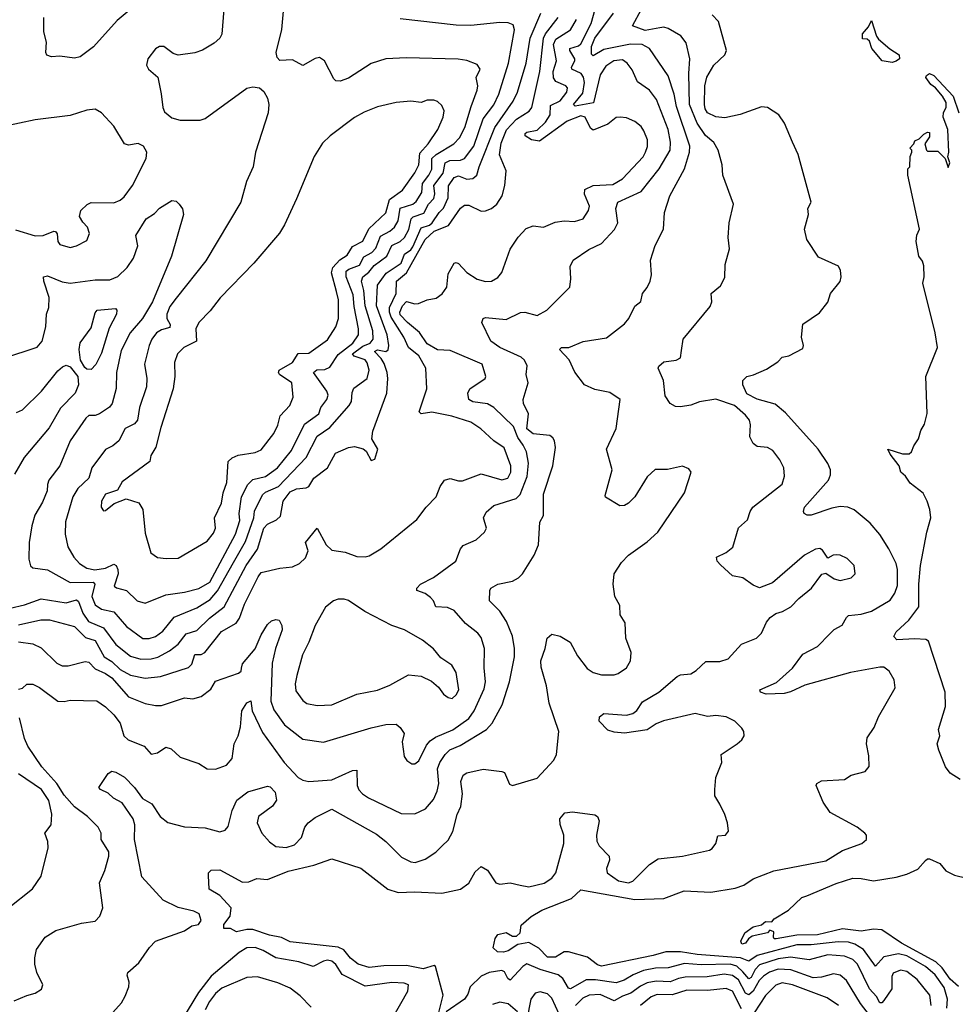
# Model space of a CAD drawing. Extents: x 1550320 to 1685906, y 509093 to 640511.
# Tile 441 of 532: x 1661131 to 1665639, y 598091 to 602834. Entities that reach past the tile are written whole.
import ezdxf

# ---------------------------------------------------------------- set-up
doc = ezdxf.new("R2010")
doc.units = 0

msp = doc.modelspace()

# ---------------------------------------------------------------- linework, layer by layer
at = {"layer": '0CON20XD'}
for points in [[(1661735, 600023.8), (1661835, 600062.9), (1661925, 600075.9), (1661995, 600093.5), (1662046.7, 600125), (1662170.5, 600355), (1662191.3, 600421.3), (1662189.1, 600455), (1662199.6, 600535), (1662230.7, 600595), (1662255, 600619.5), (1662315, 600633.4), (1662372.9, 600675), (1662440.7, 600759.3), (1662503.4, 600885), (1662571.8, 600935), (1662582.5, 600965), (1662611.6, 601005), (1662617, 601025), (1662611.4, 601045), (1662547.5, 601135), (1662562.8, 601147.2), (1662601, 601149), (1662625, 601159.4), (1662665, 601221.6), (1662736.1, 601275), (1662763.6, 601316.4), (1662764, 601345), (1662742.7, 601452.7), (1662738, 601508), (1662703.7, 601595), (1662705, 601622.3), (1662717.3, 601632.7), (1662768.3, 601651.7), (1662789.2, 601690.8), (1662827.5, 601712.5), (1662847.5, 601732.6), (1662869, 601791), (1662915.4, 601814.7), (1662936.6, 601835), (1662955.5, 601865), (1662964.5, 601925.5), (1663025.1, 601944.9), (1663041.9, 601958.1), (1663068.1, 602001.9), (1663072.2, 602045), (1663102.9, 602085), (1663116.2, 602113.8), (1663117.4, 602165), (1663138.4, 602185), (1663222.5, 602235), (1663250.8, 602265), (1663275.5, 602314.5), (1663305.7, 602415), (1663336.2, 602495), (1663338.6, 602515), (1663330, 602555), (1663350, 602595), (1663335, 602617.5), (1663285, 602637.8), (1663243.6, 602643.6), (1662995, 602650), (1662895, 602645.4), (1662825, 602623.5), (1662715, 602551.9), (1662675, 602537.1), (1662655, 602540), (1662645, 602548.8), (1662599.2, 602635), (1662575, 602651.4), (1662555, 602646.9), (1662495, 602612.5), (1662445, 602640), (1662385, 602636.7), (1662371.9, 602651.9), (1662367.3, 602675), (1662394.1, 602785.9), (1662409.6, 602965)], [(1661695, 602908.9), (1661600.8, 602829.2), (1661486.3, 602703.7), (1661423.3, 602655), (1661395, 602648.6), (1661325, 602658.1), (1661285, 602654.4), (1661262.2, 602662.2), (1661257.1, 602675), (1661260, 602725), (1661248, 602775), (1661247.1, 602845)], [(1661085, 599998.5), (1661155, 600014.8), (1661235, 600044.1), (1661355, 600025.3), (1661405, 600039.1), (1661415, 600031.2), (1661435.5, 599975), (1661462.1, 599935), (1661534.3, 599904.3), (1661595, 599823.4), (1661665, 599767.9), (1661715, 599753), (1661765, 599755.7), (1661797.5, 599762.5), (1661853.4, 599793.4), (1661894.8, 599825.2), (1661932.9, 599875), (1661985, 599891.6), (1662045, 599951.1), (1662116.9, 600005), (1662222, 600205), (1662276.9, 600283.1), (1662306.8, 600385), (1662325, 600404.1), (1662368.6, 600425), (1662387.3, 600442.7), (1662400, 600515), (1662435, 600558.9), (1662465, 600574.4), (1662511.4, 600578.6), (1662524.1, 600585.9), (1662549.2, 600625), (1662614.7, 600675), (1662653.6, 600746.4), (1662715, 600773.3), (1662745, 600778.6), (1662785.9, 600765.9), (1662800, 600755), (1662825, 600710), (1662843, 600717), (1662856.2, 600765), (1662828, 600815), (1662832.3, 600852.3), (1662900.4, 601035), (1662904.8, 601105.2), (1662902.3, 601135), (1662887.7, 601177.7), (1662872.5, 601202.5), (1662840.3, 601235), (1662855, 601244.2), (1662895, 601235.4), (1662906.1, 601243.9), (1662910, 601265), (1662902.4, 601315), (1662850.7, 601455), (1662854.8, 601555), (1662897.7, 601612.3), (1662969.4, 601660.6), (1662985.5, 601704.5), (1663015, 601725.7), (1663025, 601740.4), (1663065, 601831.9), (1663105, 601844.1), (1663119.1, 601855), (1663151.7, 601905), (1663173.5, 601926.5), (1663196.4, 601975), (1663197.2, 602032.8), (1663225, 602074.1), (1663245, 602082), (1663285, 602065.8), (1663315, 602068), (1663334, 602085), (1663344.9, 602125.1), (1663420.3, 602315), (1663508.9, 602441.1), (1663530.2, 602485), (1663571.2, 602625), (1663591.3, 602745), (1663642.2, 602865)], [(1661125, 599608.8), (1661145, 599613.3), (1661165, 599633.3), (1661195, 599632.5), (1661226.7, 599616.7), (1661315, 599550.8), (1661345, 599548.8), (1661375, 599556), (1661502.6, 599552.6), (1661545, 599524.5), (1661585.4, 599485), (1661614.5, 599445), (1661632.3, 599385), (1661653.1, 599365), (1661730.8, 599335), (1661765, 599296), (1661795, 599302.5), (1661835, 599329.4), (1661860.8, 599320.8), (1661905, 599281.5), (1661995, 599250.8), (1662035, 599225.8), (1662075, 599222.9), (1662127, 599243), (1662154.5, 599275.5), (1662163.8, 599346.2), (1662183.3, 599385), (1662195, 599427.5), (1662201.4, 599505), (1662225, 599543.8), (1662245, 599552.5), (1662251.8, 599505), (1662301, 599401), (1662406, 599256), (1662473, 599183), (1662495, 599170.9), (1662525, 599164.6), (1662635, 599171.5), (1662735, 599216.8), (1662755, 599219.2), (1662756.7, 599145), (1662765, 599124), (1662782.5, 599105), (1662812, 599085), (1662969.2, 599010.8), (1663035, 599008.1), (1663087.1, 599032.9), (1663125, 599077.8), (1663143.1, 599116.9), (1663150.7, 599155), (1663144.1, 599225.9), (1663154.8, 599255.2), (1663181.3, 599295), (1663204, 599316), (1663253, 599337), (1663380.9, 599415), (1663407.1, 599445), (1663455.8, 599534.2), (1663491.8, 599645), (1663514.6, 599765), (1663514.6, 599805), (1663505.3, 599865), (1663477.5, 599935), (1663445, 599984.5), (1663395.6, 600035), (1663395.8, 600085), (1663401.2, 600095), (1663435, 600114.2), (1663505, 600129.5), (1663535, 600145.7), (1663554.4, 600165), (1663610, 600255), (1663630.8, 600305), (1663637.1, 600412.9), (1663655.8, 600445), (1663655, 600547.5), (1663699.2, 600685), (1663713.4, 600773.4), (1663708.6, 600805), (1663700.2, 600820.2), (1663685, 600830.4), (1663605, 600838.7), (1663575, 600863.3), (1663583, 600935), (1663559.1, 600985), (1663556.7, 601005), (1663580.9, 601085), (1663571.5, 601125), (1663577.1, 601167.1), (1663563.6, 601193.6), (1663548.2, 601208.2), (1663444.4, 601255), (1663400.8, 601285), (1663357.8, 601375), (1663364.4, 601395), (1663375, 601399.2), (1663475, 601389.6), (1663545, 601423.3), (1663565, 601425.5), (1663625, 601408.9), (1663670.8, 601435), (1663782, 601545), (1663787.5, 601585), (1663784.2, 601645), (1663798, 601675), (1663873.1, 601726.9), (1663934.3, 601755), (1663996.7, 601823.3), (1664012.5, 601855), (1664003.8, 601925), (1664013.8, 601955), (1664125, 602006.2), (1664212.9, 602115), (1664265.7, 602205), (1664266.8, 602243.2), (1664255.2, 602305.2), (1664199, 602449), (1664165, 602494.5), (1664107.3, 602535), (1664082.3, 602592.3), (1664058.2, 602625), (1664035, 602639.7), (1663993.6, 602635), (1663955, 602610), (1663927.9, 602567.9), (1663896, 602434), (1663807.8, 602417.8), (1663799.6, 602425), (1663845, 602479.1), (1663852, 602532), (1663847.2, 602557.2), (1663836.5, 602575), (1663791.1, 602595), (1663789.2, 602605), (1663806.6, 602635), (1663805.9, 602645), (1663781.1, 602685), (1663781.1, 602695), (1663822.9, 602707.1), (1663835, 602718), (1663884.6, 602815.4), (1663903.9, 602885)], [(1662114.5, 602885), (1662105.4, 602764.6), (1662095.3, 602744.7), (1662068.9, 602721.1), (1662012.7, 602687.3), (1661975, 602674.6), (1661895, 602662.9), (1661871.4, 602671.4), (1661825, 602704.2), (1661805, 602704.2), (1661785, 602692.9), (1661748.9, 602645), (1661741.9, 602615), (1661752.5, 602595), (1661796.2, 602556.2), (1661813.3, 602476.7), (1661820.7, 602410.7), (1661829.3, 602389.3), (1661865, 602361.5), (1661905, 602350), (1662000.3, 602349.7), (1662025, 602358.6), (1662225, 602503.8), (1662255, 602510), (1662285.9, 602505.9), (1662307.7, 602487.7), (1662325.9, 602455.9), (1662332, 602425), (1662328.6, 602385), (1662266.9, 602195), (1662256.9, 602125), (1662224.4, 602055), (1662197.1, 601955), (1662028.3, 601671.7), (1661885, 601492.5), (1661855, 601452.5), (1661840.8, 601415), (1661840.5, 601395), (1661855.7, 601365), (1661855, 601350.6), (1661815, 601339.1), (1661791.1, 601325), (1661767.2, 601295), (1661754.7, 601265), (1661731.8, 601175), (1661743.1, 601105), (1661742.5, 601065), (1661708.4, 600965), (1661698.2, 600905), (1661683.7, 600886.3), (1661640, 600865), (1661608.1, 600805), (1661579.5, 600780.5), (1661545, 600763.3), (1661479.1, 600675), (1661463.6, 600625), (1661411.5, 600575), (1661386.9, 600535), (1661352.3, 600415), (1661349.6, 600355), (1661363.1, 600295), (1661391.5, 600245), (1661419.6, 600215), (1661455, 600192.3), (1661493.6, 600183.6), (1661545, 600191.5), (1661585, 600210.4), (1661595.2, 600205.2), (1661604.7, 600185), (1661605.7, 600165), (1661586.2, 600105), (1661596.9, 600096.9), (1661645, 600083.9), (1661697.1, 600035), (1661735, 600023.8)], [(1661565.6, 598035), (1661621.1, 598098.9), (1661639.9, 598130.1), (1661657.5, 598175), (1661658, 598198), (1661648.8, 598231.2), (1661652.5, 598245), (1661705, 598290), (1661756, 598364), (1661785, 598394.4), (1661925, 598444.2), (1661960.5, 598469.5), (1661992.2, 598475), (1662006, 598495), (1661996, 598526), (1661969.9, 598539.9), (1661895, 598557.2), (1661823.1, 598593.1), (1661720, 598705), (1661683.6, 598885), (1661685.9, 598955.9), (1661677.4, 598985), (1661625, 599061.5), (1661583.5, 599083.5), (1661558.1, 599108.1), (1661520, 599125), (1661512.5, 599135), (1661557, 599203), (1661575, 599213.3), (1661595, 599208.8), (1661635.8, 599185), (1661685, 599135.5), (1661722.9, 599082.9), (1661767.1, 599057.1), (1661808.5, 598995), (1661845, 598966.7), (1661925, 598945.8), (1662025, 598941.2), (1662095, 598921.2), (1662120.9, 598929.1), (1662135, 598947.5), (1662154.7, 599025.3), (1662178.1, 599075), (1662231.2, 599115), (1662325, 599142.5), (1662337.9, 599137.9), (1662362.6, 599112.6), (1662368.2, 599075), (1662350, 599045), (1662281.8, 598995), (1662274.7, 598965), (1662297.8, 598915), (1662335, 598874), (1662365, 598851.1), (1662415, 598846.2), (1662455, 598859.5), (1662489.5, 598895), (1662505.4, 598944.6), (1662520.6, 598965), (1662555, 598990.9), (1662635, 599030.5), (1662850.8, 598910.9), (1662895.7, 598875.7), (1662970.5, 598800.5), (1663015, 598776.7), (1663036.3, 598773.7), (1663085, 598790), (1663136.1, 598823.9), (1663167.5, 598855), (1663195, 598882), (1663217.4, 598922.6), (1663239.1, 599005), (1663256, 599044), (1663265.4, 599105), (1663256.4, 599165), (1663267.5, 599195), (1663285, 599205.5), (1663364.4, 599224.4), (1663455, 599212.9), (1663467.8, 599207.8), (1663490.8, 599150.8), (1663505, 599144.3), (1663625, 599180), (1663705, 599266.2), (1663717.5, 599295), (1663729.1, 599405), (1663682.1, 599542.1), (1663669.2, 599625), (1663643.3, 599715), (1663642.9, 599745), (1663663.3, 599805), (1663672.6, 599855), (1663695, 599874.5), (1663735, 599864.4), (1663783.8, 599835), (1663819.1, 599769.1), (1663865, 599709.2), (1663895, 599690), (1663935, 599678.6), (1663995, 599677.5), (1664015, 599684.2), (1664055, 599712), (1664074.3, 599745), (1664077.1, 599785), (1664052.5, 599855), (1664049.3, 599929.3), (1664025, 599967.5), (1664022.6, 600012.6), (1663998, 600055), (1663990, 600115), (1663995.6, 600165), (1664031.5, 600218.5), (1664065, 600254.4), (1664155, 600319.4), (1664205.3, 600364.7), (1664334.5, 600555.5), (1664366, 600655), (1664355, 600670), (1664325, 600683.3), (1664252.5, 600667.5), (1664193.7, 600666.3), (1664155, 600631.4), (1664095.5, 600535), (1664065, 600504.4), (1664045, 600493.5), (1664022.5, 600492.5), (1663954.2, 600534.2), (1663952.1, 600542.1), (1663985.6, 600665), (1663958.8, 600765), (1664005.7, 600865), (1664024, 601005), (1663975, 601037.5), (1663902.2, 601052.3), (1663851.9, 601075), (1663806.2, 601136.2), (1663779.1, 601195), (1663731.4, 601245), (1663742.5, 601255), (1663777.5, 601255), (1663846.4, 601283.6), (1663958.7, 601301.3), (1664045, 601368), (1664065.8, 601395), (1664095, 601453.3), (1664124.2, 601475.8), (1664132, 601515), (1664155, 601543.3), (1664168.8, 601575), (1664176, 601605), (1664170, 601675), (1664193.4, 601746.6), (1664232.9, 601825), (1664238.5, 601905), (1664263.9, 601985), (1664335.2, 602114.8), (1664358.9, 602195), (1664359.3, 602225), (1664296, 602416), (1664285, 602475.7), (1664255, 602563.1), (1664165.2, 602695.2), (1664130.8, 602715), (1664075, 602716.2), (1663945, 602690.5), (1663895, 602660), (1663886.9, 602666.9), (1663887, 602705), (1663902.1, 602745), (1663992.8, 602865)], [(1665598.3, 598071.7), (1665601.6, 598115), (1665585, 598171.9), (1665542.6, 598232.6), (1665495, 598273.7), (1665405, 598323.9), (1665365, 598334.4), (1665295, 598319.2), (1665255, 598275.5), (1665196.7, 598355), (1665155, 598380.3), (1665125, 598389.8), (1665075, 598392.6), (1664945, 598378), (1664875, 598377.2), (1664685, 598325.8), (1664645, 598299.2), (1664605, 598315.3), (1664395, 598330.4), (1664315, 598343.2), (1664245, 598343), (1664183.5, 598326.5), (1663935, 598274), (1663915, 598280.6), (1663867.3, 598317.3), (1663775, 598344.4), (1663755, 598343.1), (1663712.1, 598317.9), (1663675, 598318.8), (1663632, 598362), (1663585, 598389.1), (1663531.4, 598378.6), (1663485, 598348.9), (1663462.5, 598342.5), (1663433.4, 598343.4), (1663413, 598363), (1663422, 598408), (1663435, 598426.7), (1663475, 598436.7), (1663505, 598419.4), (1663525, 598418.9), (1663543.1, 598435), (1663547.7, 598472.3), (1663595, 598513.3), (1663646.7, 598545), (1663789.8, 598600.2), (1663835, 598642.5), (1664094.6, 598595.4), (1664235, 598600.8), (1664332.9, 598637.1), (1664460.6, 598630.6), (1664579, 598651), (1664620.6, 598665), (1664665, 598695.3), (1664765, 598733.3), (1665015, 598782.3), (1665095, 598832.1), (1665188.8, 598865), (1665211.2, 598885), (1665211.2, 598905), (1665203.8, 598915), (1665166.2, 598945), (1665036, 599015), (1665002, 599065), (1664968.8, 599145), (1664972.5, 599155), (1664995, 599168), (1665105, 599174), (1665137.5, 599195), (1665205, 599213.1), (1665224.1, 599235.9), (1665222.3, 599287.7), (1665211.4, 599345), (1665214.2, 599375), (1665248.6, 599425), (1665268.6, 599475), (1665348.8, 599615), (1665343.9, 599653.9), (1665320, 599695), (1665295, 599714.2), (1665275, 599715.5), (1665135, 599688.7), (1664915, 599629), (1664845, 599595.8), (1664815, 599588.2), (1664727.5, 599585), (1664700, 599595), (1664697.5, 599605), (1664778.1, 599641.9), (1664855, 599710.6), (1664905, 599777.1), (1664975.3, 599814.7), (1665034.7, 599875.3), (1665055, 599895.6), (1665093.5, 599916.5), (1665114.3, 599955), (1665125, 599963.1), (1665185, 599970.4), (1665235, 599985.5), (1665325, 600038.1), (1665348.1, 600071.9), (1665361.1, 600108.9), (1665361.1, 600185), (1665353.8, 600215), (1665319.6, 600285), (1665275, 600353.3), (1665229.3, 600409.3), (1665152.6, 600472.6), (1665121.2, 600485), (1665085, 600488.1), (1665045, 600481.2), (1664945, 600447.1), (1664925, 600447.5), (1664910.8, 600455), (1664907.1, 600465), (1664913.3, 600485), (1665027.5, 600615), (1665038, 600642), (1665037.1, 600665), (1665025, 600695.6), (1664978.7, 600765), (1664820.3, 600940.3), (1664771.7, 600981.7), (1664685, 601006.5), (1664635, 601031.1), (1664616.1, 601075), (1664616.2, 601095), (1664634.6, 601115.4), (1664667.5, 601122.5), (1664729.4, 601150.6), (1664783.6, 601186.4), (1664805, 601208.8), (1664837.5, 601215), (1664905, 601250), (1664907.5, 601265), (1664898.8, 601305), (1664905, 601367.5), (1664985, 601422.5), (1665025, 601473.3), (1665038, 601515), (1665085, 601572.5), (1665090, 601595), (1665086.7, 601625), (1665075.9, 601645.9), (1664979.7, 601689.7), (1664923.5, 601775), (1664913.1, 601825), (1664931.4, 601895), (1664928.8, 601925), (1664944, 601955), (1664882.5, 602185), (1664854.6, 602244.6), (1664815.6, 602335), (1664788.6, 602375), (1664735, 602410.8), (1664705, 602414), (1664603.4, 602376.6), (1664529.3, 602360.7), (1664485, 602365.8), (1664444.8, 602385), (1664433.2, 602405), (1664430.9, 602425), (1664432.9, 602515), (1664442.7, 602557.3), (1664476.4, 602615), (1664528.1, 602665), (1664536.5, 602685), (1664498.5, 602825), (1664467.6, 602857.6)], [(1664504.4, 599054.4), (1664481.2, 599095), (1664480, 599125), (1664485.8, 599184.2), (1664514, 599255), (1664510.8, 599295), (1664588.8, 599345), (1664611.2, 599365), (1664621.2, 599385), (1664620, 599405), (1664610.7, 599420.7), (1664576.7, 599455), (1664535.5, 599475.5), (1664485, 599481.8), (1664445, 599477.3), (1664385, 599491.5), (1664232.8, 599457.2), (1664197.4, 599442.6), (1664155, 599412.5), (1664045, 599397.8), (1663995, 599402.2), (1663965, 599411.9), (1663924, 599455), (1663924.5, 599475.5), (1663945, 599491.4), (1664055, 599483.8), (1664085, 599491.8), (1664104.4, 599505.6), (1664132.8, 599547.2), (1664210, 599595), (1664299.3, 599670.7), (1664315, 599678.6), (1664365, 599683.3), (1664391.4, 599698.6), (1664437.9, 599742.1), (1664505, 599742.9), (1664545, 599755.8), (1664608.8, 599825), (1664681.2, 599855), (1664705, 599878.8), (1664728.8, 599931.2), (1664746.4, 599953.6), (1664775, 599974.2), (1664806.6, 599983.4), (1664846.2, 600005), (1664885, 600046.2), (1664946.2, 600095), (1664996.4, 600163.6), (1665015, 600167.5), (1665055, 600141.2), (1665085, 600132.5), (1665137.5, 600145), (1665157.5, 600165), (1665152, 600205), (1665117.6, 600237.6), (1665085, 600253.8), (1665065, 600256.7), (1665050, 600255), (1665025, 600240), (1664999.3, 600279.3), (1664986, 600286), (1664965, 600284), (1664913.3, 600255), (1664758.9, 600121.1), (1664695, 600097.5), (1664665, 600109.2), (1664615.5, 600145.5), (1664565, 600154.4), (1664508.4, 600208.4), (1664491.1, 600225), (1664488, 600245), (1664535, 600267.1), (1664566.8, 600293.2), (1664594.6, 600385.4), (1664638, 600425), (1664650.8, 600465), (1664664.2, 600485), (1664805, 600596.2), (1664815.6, 600634.4), (1664812.5, 600675), (1664793.2, 600713.2), (1664759.3, 600759.3), (1664735, 600772.9), (1664685, 600778.5), (1664665, 600792.5), (1664649.2, 600825), (1664652.1, 600882.1), (1664647.1, 600905), (1664629.1, 600929.1), (1664575, 600975.4), (1664485, 601005.3), (1664406.3, 600993.7), (1664365, 600976.6), (1664315, 600969.3), (1664291.1, 600971.1), (1664266, 600985), (1664242, 601022), (1664233.1, 601095), (1664207.9, 601155), (1664210.8, 601165), (1664235, 601186), (1664295, 601194), (1664314.4, 601205), (1664320.6, 601240.6), (1664328, 601295), (1664457.3, 601452.7), (1664465.5, 601474.5), (1664462.5, 601515), (1664507.9, 601552.1), (1664528.8, 601591.2), (1664530.8, 601655), (1664550.5, 601729.5), (1664545.5, 601785), (1664549.2, 601855), (1664571.2, 601945), (1664519.2, 602085), (1664515.6, 602135), (1664497.1, 602205), (1664475, 602241.9), (1664435, 602275.4), (1664395.8, 602335.8), (1664359, 602425), (1664355.7, 602575), (1664360.7, 602645), (1664342.8, 602722.8), (1664316.1, 602756.1), (1664255, 602791.2), (1664235, 602797.6), (1664215.3, 602795.3), (1664145, 602782), (1664084.2, 602804.2), (1664126.6, 602885)], [(1661055, 601203.9), (1661215, 601256), (1661239.4, 601285), (1661257.5, 601355), (1661260, 601415), (1661271.8, 601448.2), (1661273.2, 601495), (1661247.3, 601575), (1661246.2, 601595), (1661265, 601600), (1661335, 601570.9), (1661375, 601564.7), (1661495, 601580), (1661565, 601581.4), (1661603.7, 601596.3), (1661649.5, 601640.5), (1661680, 601685), (1661700, 601745), (1661690.8, 601795), (1661740.8, 601875), (1661780, 601900), (1661805, 601926.2), (1661865, 601962.5), (1661885, 601960), (1661900, 601945), (1661915, 601922.5), (1661920.8, 601895), (1661863.3, 601695), (1661770.8, 601475), (1661722.1, 601395), (1661664.2, 601325), (1661619.7, 601240.3), (1661598, 601135), (1661596.5, 601056.5), (1661577.3, 600985), (1661563.3, 600966.7), (1661515, 600934.5), (1661495, 600926.5), (1661465, 600926.4), (1661450, 600915), (1661374.6, 600805), (1661324.5, 600685), (1661272.1, 600615), (1661264.4, 600595), (1661263.3, 600565), (1661240.6, 600509.4), (1661203.4, 600446.6), (1661189.6, 600395), (1661176.4, 600315), (1661174.6, 600234.6), (1661182.7, 600202.7), (1661195, 600193.1), (1661265, 600183.1), (1661375, 600122.7), (1661485, 600124.6), (1661492.9, 600115), (1661479.1, 600055), (1661495, 600014.7), (1661525, 599994.3), (1661585, 599981.6), (1661645, 599911.5), (1661725, 599853.3), (1661755, 599852.4), (1661785, 599862), (1661821.3, 599888.7), (1661875, 599956.1), (1661985, 600000.2), (1662048.3, 600041.7), (1662085, 600082.9), (1662161.5, 600218.5), (1662219.4, 600320.6), (1662259.7, 600435), (1662263.3, 600466.7), (1662301.2, 600545), (1662315, 600557.7), (1662378.1, 600585), (1662512.2, 600725), (1662565, 600827.7), (1662625, 600868.7), (1662718.8, 600975), (1662730.4, 600995), (1662732.4, 601037.6), (1662740.8, 601059.2), (1662805.8, 601105), (1662815.7, 601145.7), (1662805, 601181.5), (1662795, 601195.2), (1662742.5, 601212.5), (1662734.2, 601225), (1662785, 601261.1), (1662820.5, 601275), (1662834.5, 601295), (1662832.3, 601335), (1662795.7, 601455), (1662789.9, 601529.9), (1662777.8, 601575), (1662784.7, 601595), (1662812.8, 601617.2), (1662839.5, 601650.5), (1662899.5, 601695), (1662924.3, 601745.7), (1662963.9, 601766.1), (1662985, 601784.8), (1663006.6, 601823.4), (1663017.5, 601875), (1663026.5, 601883.5), (1663078.4, 601901.6), (1663100.7, 601945), (1663127.4, 601972.6), (1663131.9, 601995), (1663126.5, 602035), (1663171.1, 602095), (1663181.9, 602145), (1663202.9, 602155), (1663255, 602157.4), (1663274.8, 602165.2), (1663319.2, 602225), (1663365, 602356.9), (1663415, 602423.1), (1663440.6, 602475), (1663486.7, 602625), (1663515.3, 602785.3), (1663508.3, 602808.3), (1663485, 602818.9), (1663445, 602820.4), (1663304.5, 602805.5), (1663235, 602808.1), (1662965, 602837.7)], [(1661125, 599919.6), (1661232.7, 599942.7), (1661275, 599943.3), (1661395, 599911.3), (1661448.5, 599858.5), (1661495, 599844.2), (1661538.1, 599765), (1661575, 599742.2), (1661615, 599704.3), (1661665, 599675.7), (1661735, 599662.4), (1661809.3, 599670.7), (1661945, 599712.7), (1661960.1, 599729.9), (1661974.8, 599775.2), (1662005, 599776.7), (1662023.9, 599786.1), (1662103.8, 599886.2), (1662173.6, 599926.4), (1662189.8, 599950.2), (1662215, 600017.8), (1662280.1, 600149.9), (1662295, 600170.3), (1662385, 600192.3), (1662445, 600198.8), (1662480, 600215), (1662508.7, 600241.3), (1662520.6, 600275), (1662507.5, 600315), (1662565, 600383.8), (1662608.4, 600305), (1662635, 600278.9), (1662699.7, 600269.7), (1662755, 600248.8), (1662795, 600246.2), (1662815, 600251.2), (1662871.2, 600285), (1663044.5, 600425.5), (1663090, 600485), (1663138.6, 600535), (1663156.5, 600585), (1663178, 600615), (1663205, 600624.4), (1663245, 600611.9), (1663265, 600613.1), (1663355, 600646.2), (1663455, 600617.9), (1663483.9, 600626.1), (1663498.4, 600655), (1663498.2, 600685), (1663465, 600771.8), (1663415.7, 600805.7), (1663352.8, 600862.7), (1663304.4, 600894.4), (1663213.7, 600923.7), (1663117.4, 600942.6), (1663065.7, 600935.7), (1663055.8, 600945), (1663092.2, 601055), (1663088.4, 601155), (1663053.6, 601215), (1663003.9, 601255), (1662981.6, 601305), (1662920.5, 601400.5), (1662912.2, 601425), (1662912.7, 601447.3), (1662945.2, 601515), (1662946.5, 601575), (1662995.6, 601614.4), (1663085, 601775.5), (1663128.8, 601815), (1663197.6, 601842.4), (1663255, 601925.4), (1663275, 601940), (1663295, 601940.7), (1663355, 601911.9), (1663375, 601912.5), (1663405, 601923.8), (1663429.4, 601945), (1663456.5, 601985), (1663469.2, 602035), (1663474.4, 602105), (1663442.7, 602182.7), (1663450.4, 602239.6), (1663476.7, 602303.3), (1663525.5, 602354.5), (1663586.1, 602393.9), (1663598.5, 602411.5), (1663637.3, 602585), (1663655.1, 602744.9), (1663664.5, 602765.5), (1663726.3, 602845)], [(1663020.7, 599249.3), (1663035, 599250), (1663055, 599264.3), (1663091, 599339), (1663109.6, 599360.4), (1663135, 599377.7), (1663217.5, 599412.5), (1663295, 599468), (1663320.8, 599505), (1663369.3, 599610.7), (1663375.3, 599645), (1663368.5, 599711.5), (1663370.7, 599805), (1663355, 599857.5), (1663338.1, 599878.1), (1663279.4, 599925), (1663225, 599987.3), (1663193, 600003), (1663136, 600005), (1663124.4, 600035), (1663110.2, 600050.2), (1663085, 600070), (1663044.4, 600085), (1663044.4, 600095), (1663061.9, 600115), (1663125, 600147.1), (1663232, 600225), (1663254.3, 600285), (1663268.7, 600301.3), (1663330.9, 600329.1), (1663371.2, 600365), (1663380.8, 600385), (1663366.7, 600435), (1663378.3, 600461.7), (1663415, 600493.3), (1663522.6, 600527.4), (1663543, 600547), (1663576.6, 600633.4), (1663582.4, 600697.6), (1663572.5, 600752.5), (1663557.4, 600785), (1663530.6, 600820.6), (1663510.9, 600875), (1663415, 600965.5), (1663385, 600983.4), (1663315, 600992.4), (1663295.6, 601005), (1663291.2, 601035), (1663300.8, 601055), (1663374.5, 601105), (1663377.3, 601115), (1663359.4, 601175), (1663205, 601240.5), (1663145, 601243.6), (1663095, 601272.9), (1663057.8, 601327.8), (1662999.7, 601375), (1662965, 601412.7), (1662962, 601425), (1662975, 601455.5), (1662995, 601476.1), (1663035, 601465.6), (1663052.8, 601467.2), (1663095, 601484.6), (1663137.6, 601492.4), (1663167.1, 601512.9), (1663188.9, 601545), (1663195, 601610), (1663225, 601660.5), (1663235, 601664.5), (1663245, 601660), (1663286.3, 601616.3), (1663334.7, 601584.7), (1663375, 601572.5), (1663405, 601574.4), (1663435, 601592.2), (1663454.2, 601615.8), (1663495, 601728), (1663533.1, 601786.9), (1663572, 601828), (1663605, 601840.6), (1663655.5, 601834.5), (1663711.9, 601858.1), (1663755, 601864.6), (1663805, 601861.5), (1663845.7, 601874.3), (1663872.3, 601915), (1663876.8, 601935), (1663852.8, 601992.8), (1663853.8, 602016.2), (1663895, 602034.7), (1663989.8, 602040.2), (1664035, 602067.7), (1664135, 602173.8), (1664146.8, 602195), (1664156.3, 602223.6), (1664156.7, 602255), (1664138.8, 602298.8), (1664125, 602319.4), (1664095, 602343.3), (1664055, 602360.5), (1664025, 602363.5), (1664005, 602361.9), (1663965, 602331.1), (1663895, 602301.2), (1663881.4, 602311.4), (1663855.3, 602365), (1663835, 602370.6), (1663768.3, 602345), (1663635, 602248.6), (1663597.1, 602255), (1663567.2, 602275), (1663566.9, 602285), (1663575, 602292.5), (1663625, 602301), (1663665, 602339.7), (1663686.5, 602375), (1663689.4, 602420.6), (1663735, 602443.1), (1663767.8, 602485), (1663770, 602505), (1663763.3, 602515), (1663715, 602535.3), (1663702.9, 602552.9), (1663702.3, 602585), (1663716.9, 602635), (1663702.8, 602715), (1663715, 602740.6), (1663785, 602784.2), (1663814, 602835)], [(1665335, 602627.3), (1665286.7, 602635), (1665236.7, 602695), (1665225, 602730), (1665215, 602740), (1665191.7, 602741.7), (1665192.5, 602765), (1665220.7, 602799.3), (1665235, 602830), (1665258.8, 602755), (1665269.5, 602739.5), (1665323.6, 602693.6), (1665368.6, 602665), (1665370, 602645), (1665355, 602634.6), (1665335, 602627.3)], [(1665440, 602235), (1665445, 602250), (1665465, 602260), (1665487, 602283), (1665505, 602292.5), (1665515, 602290), (1665515, 602270), (1665492.5, 602235), (1665500, 602205), (1665505, 602200), (1665555, 602200), (1665590, 602165), (1665605, 602122.5), (1665612.5, 602145), (1665602.5, 602172.5), (1665608, 602195), (1665604, 602305), (1665580, 602365), (1665583, 602387), (1665595, 602410), (1665595.8, 602435), (1665577.5, 602465), (1665544, 602505), (1665521.1, 602521.1), (1665496.7, 602555), (1665500, 602565), (1665515, 602573.8), (1665535, 602564.2), (1665629.3, 602465), (1665656.7, 602385)], [(1661837.7, 600237.7), (1661895, 600240.8), (1662035, 600322), (1662065, 600360), (1662074.3, 600385), (1662069.3, 600435), (1662103.1, 600505), (1662111.5, 600555), (1662129.1, 600605), (1662135.8, 600705), (1662155, 600722.9), (1662184.6, 600735.4), (1662265, 600748.6), (1662295, 600762.5), (1662355, 600840), (1662375, 600880), (1662386.5, 600925), (1662432.7, 600975), (1662449.4, 601015), (1662443.1, 601085), (1662382.2, 601125), (1662377.5, 601135), (1662381.2, 601145), (1662445, 601182.3), (1662473.6, 601226.4), (1662525, 601228.2), (1662615, 601292.2), (1662655, 601354.2), (1662667.8, 601395), (1662667.8, 601485), (1662658.1, 601525), (1662633.5, 601615), (1662639.3, 601640.7), (1662673.4, 601676.6), (1662709.7, 601700.3), (1662735, 601740.8), (1662785, 601766.8), (1662813.2, 601826.8), (1662895, 601902.7), (1662912.7, 601967.3), (1662975, 602012.1), (1663035, 602095.5), (1663054.7, 602135), (1663059.7, 602190.3), (1663099.4, 602235), (1663146.2, 602305), (1663171.5, 602365), (1663175.6, 602395), (1663165, 602420), (1663145, 602439.2), (1663126.1, 602446.1), (1663095, 602446.4), (1663065, 602434.4), (1663015, 602441.4), (1662945, 602434.3), (1662855, 602414.2), (1662791.1, 602388.9), (1662745, 602361.9), (1662627.5, 602275), (1662590.4, 602239.6), (1662550, 602175), (1662465, 601971.2), (1662407.1, 601845), (1662382.5, 601805), (1662259.4, 601660.6), (1662096.6, 601493.4), (1662048.5, 601431.5), (1661994.4, 601375), (1661980.5, 601345), (1661983.5, 601285), (1661921.4, 601255), (1661892.2, 601225), (1661877, 601183), (1661878, 601115), (1661870, 601055), (1661811.2, 600868.8), (1661786.5, 600775), (1661763.1, 600735), (1661758, 600705), (1661625, 600608), (1661603.1, 600566.9), (1661545, 600548), (1661526, 600515), (1661524.2, 600485), (1661535, 600467.5), (1661545, 600468.8), (1661585.9, 600504.1), (1661644.1, 600525.9), (1661705, 600506), (1661724.2, 600475), (1661735, 600360), (1661763.8, 600265), (1661795, 600244), (1661837.7, 600237.7)], [(1661375, 601735.8), (1661405, 601744.3), (1661455, 601770.8), (1661466.8, 601803.2), (1661458.6, 601835), (1661435, 601858), (1661418.6, 601885), (1661425.5, 601914.5), (1661456, 601944), (1661475, 601953.6), (1661585, 601951.5), (1661615.7, 601965), (1661635, 601981.1), (1661675.4, 602035), (1661740.5, 602165), (1661743.5, 602195), (1661726.9, 602225), (1661702.6, 602237.4), (1661655, 602230), (1661636.2, 602236.2), (1661585, 602321.5), (1661525, 602385.4), (1661495, 602402.5), (1661455, 602398.5), (1661375, 602372.2), (1661205, 602351.1), (1661055, 602318.5)], [(1665663.1, 599173.1), (1665614.8, 599204.8), (1665591.8, 599235), (1665559.1, 599315), (1665551.1, 599345), (1665564.5, 599385), (1665558.2, 599415), (1665591.3, 599525), (1665590.5, 599595), (1665510.3, 599840.3), (1665497.9, 599847.9), (1665445, 599851.5), (1665357.4, 599847.4), (1665343.3, 599863.3), (1665354.4, 599885), (1665415, 599940.8), (1665463.8, 600005), (1665463.4, 600115), (1665471.2, 600205), (1665501.4, 600365), (1665520.8, 600435), (1665517.1, 600475), (1665504.3, 600515), (1665485, 600553.8), (1665421.7, 600601.7), (1665400, 600635), (1665377.5, 600655), (1665368, 600685), (1665325, 600741.2), (1665314, 600765), (1665385, 600742.9), (1665417.5, 600742.5), (1665428.3, 600751.7), (1665439.3, 600780.7), (1665462.5, 600815), (1665473.3, 600855), (1665491.2, 600885), (1665503.6, 600936.4), (1665497.5, 601115), (1665553.3, 601255), (1665542.5, 601325), (1665482, 601565), (1665488.8, 601595), (1665487.7, 601647.7), (1665481.2, 601671.2), (1665464, 601695), (1665451.4, 601765), (1665453.9, 601796.1), (1665467.5, 601825), (1665410, 602085), (1665410, 602115), (1665420, 602125), (1665422.5, 602175), (1665430, 602195), (1665430, 602205), (1665420, 602215), (1665440, 602235)], [(1661111.2, 601821.2), (1661205, 601792.5), (1661244.4, 601794.4), (1661295, 601815.6), (1661304.3, 601814.3), (1661312.4, 601802.4), (1661314.6, 601765), (1661325, 601751.5), (1661375, 601735.8)], [(1661475, 601149.1), (1661455, 601151.1), (1661445, 601158.7), (1661423.4, 601193.4), (1661417.1, 601245), (1661422.4, 601277.6), (1661475, 601350), (1661495, 601422), (1661503.8, 601435), (1661593.3, 601443.3), (1661600, 601435), (1661596.9, 601415), (1661561.5, 601348.5), (1661525, 601226.9), (1661497.8, 601172.2), (1661475, 601149.1)], [(1661115, 600941.2), (1661145, 600954.6), (1661235.7, 601044.3), (1661315, 601141.8), (1661337.7, 601162.3), (1661355, 601168.9), (1661375, 601161.1), (1661411.4, 601115), (1661414.7, 601075.3), (1661397.7, 601035), (1661327.3, 600962.7), (1661272.6, 600867.4), (1661153.1, 600725), (1661106.5, 600645)], [(1662565, 599530.5), (1662635, 599532.9), (1662755, 599585.5), (1662855.4, 599604.6), (1662915, 599628.9), (1663005, 599678.6), (1663065, 599672), (1663115, 599648), (1663149.4, 599619.4), (1663173.8, 599585), (1663195, 599568.8), (1663215, 599564), (1663235, 599581.2), (1663246.5, 599605), (1663235, 599690), (1663214, 599725), (1663160.6, 599760.6), (1663125, 599803.8), (1663071.2, 599845), (1662984.6, 599894.6), (1662925, 599915.5), (1662793.5, 599983.5), (1662715.5, 600035.5), (1662695, 600042.9), (1662665, 600042.9), (1662643.3, 600035), (1662605, 600004), (1662555, 599916.2), (1662523.6, 599835), (1662494.6, 599775), (1662466.2, 599675), (1662457.9, 599635), (1662461.3, 599601.3), (1662495, 599554.4), (1662515, 599540), (1662565, 599530.5)], [(1661125, 599836.4), (1661195, 599827.2), (1661235, 599807.3), (1661310, 599735), (1661335, 599721.5), (1661365, 599721.3), (1661447.2, 599742.8), (1661465, 599739.6), (1661495, 599707.7), (1661545, 599684.8), (1661575, 599663.6), (1661655, 599572.7), (1661735, 599540.4), (1661785, 599530.5), (1661815, 599530.9), (1661925, 599567.6), (1661965, 599562.5), (1662005, 599573.1), (1662051.8, 599608.2), (1662075, 599648.2), (1662185, 599686.7), (1662197.5, 599695), (1662200.6, 599710.6), (1662205, 599731.2), (1662266.2, 599803.8), (1662295, 599870.8), (1662325, 599920.8), (1662345, 599938.6), (1662365, 599944.3), (1662381.2, 599941.2), (1662393.9, 599915), (1662395.6, 599895), (1662364.4, 599805.6), (1662348.2, 599735), (1662341.3, 599551.3), (1662355, 599509.4), (1662406.8, 599436.8), (1662495, 599367.7), (1662595, 599353.8), (1662825, 599422.7), (1662895, 599438.5), (1662945, 599440), (1662965, 599424.3), (1662984.4, 599395), (1662973.3, 599355), (1662982.9, 599285), (1662996.2, 599265), (1663020.7, 599249.3)], [(1661105, 598108), (1661165, 598134), (1661205.9, 598144.1), (1661236.4, 598163.6), (1661242.5, 598185), (1661214, 598245), (1661204.2, 598285), (1661204.1, 598314.1), (1661212, 598355), (1661254, 598415), (1661305, 598445.8), (1661428.8, 598481.2), (1661495, 598491.2), (1661518, 598515), (1661531.2, 598555), (1661516.4, 598676.4), (1661540.8, 598735), (1661560.8, 598805), (1661560.8, 598825), (1661523.8, 598885), (1661523.8, 598915), (1661509.4, 598945), (1661458.1, 598995), (1661395, 599041.5), (1661345, 599098.1), (1661309.4, 599155), (1661238.1, 599235), (1661170.5, 599335), (1661155, 599371.4), (1661130.2, 599470.2)], [(1661075.3, 598554.7), (1661192.6, 598647.4), (1661235, 598708.8), (1661268.9, 598845), (1661267.3, 598875), (1661252.9, 598915), (1661283.3, 598955), (1661286.6, 599006.6), (1661272.2, 599072.2), (1661236.2, 599125), (1661125, 599201.9)], [(1663148.6, 598045), (1663171.2, 598135), (1663135, 598273.3), (1663127.9, 598277.9), (1663075, 598261.6), (1662995, 598277.3), (1662885, 598276.6), (1662815, 598268.9), (1662761.5, 598285), (1662725, 598313.8), (1662693, 598353), (1662666.4, 598366.4), (1662435, 598391.5), (1662393.1, 598413.1), (1662335, 598423.8), (1662255, 598451.5), (1662225, 598451.8), (1662175, 598440), (1662146.4, 598456.4), (1662115, 598456.7), (1662114.5, 598475), (1662145.6, 598515), (1662150, 598555), (1662095.6, 598615.6), (1662043.3, 598645), (1662041.4, 598711.4), (1662041.2, 598725), (1662053.2, 598736.8), (1662095, 598738), (1662205, 598680), (1662235, 598681.2), (1662273.1, 598696.9), (1662325, 598691.9), (1662425, 598732.2), (1662548.6, 598761.4), (1662635, 598791.5), (1662775, 598746.5), (1662905.2, 598645.2), (1662955, 598629.4), (1663035, 598632.4), (1663165, 598626), (1663255, 598645.5), (1663294.7, 598675), (1663325, 598728.9), (1663355, 598754), (1663385, 598737.5), (1663425.9, 598675.9), (1663445, 598670.4), (1663495, 598676.1), (1663542, 598665), (1663585, 598657.5), (1663658.8, 598675), (1663695, 598698), (1663714.2, 598725), (1663752.9, 598865), (1663752.5, 598905), (1663735, 598957.5), (1663734.4, 598985), (1663757.4, 599012.6), (1663795, 599018.9), (1663903.1, 599003.1), (1663915.5, 598995.5), (1663923.1, 598975), (1663911.1, 598905), (1663912.7, 598877.3), (1663922.9, 598855), (1663970.8, 598805), (1663972.5, 598785), (1663958.6, 598745), (1663962.2, 598725), (1664016.2, 598685), (1664064.2, 598675.8), (1664085.8, 598684.2), (1664166.2, 598765), (1664208.3, 598791.7), (1664325, 598804.4), (1664454.2, 598834.2), (1664467.8, 598842.2), (1664486, 598865), (1664495, 598902.5), (1664532.5, 598905), (1664546.2, 598925), (1664542, 598965), (1664529.2, 599005), (1664504.4, 599054.4)], [(1665655, 598177.3), (1665615, 598212.4), (1665576.4, 598266.4), (1665545.3, 598295.3), (1665379.2, 598385), (1665285, 598450.5), (1665245, 598452.2), (1665186.2, 598443.8), (1665095, 598454.4), (1664975.2, 598425.2), (1664875, 598423.8), (1664776.2, 598406.2), (1664767, 598407), (1664762.5, 598415), (1664765, 598440), (1664745, 598447.5), (1664734, 598436), (1664660.9, 598419.1), (1664643, 598407), (1664628, 598385), (1664610.8, 598380.8), (1664606, 598395), (1664625, 598435.8), (1664665, 598464.2), (1664705, 598474.2), (1664725, 598490), (1664755, 598487.5), (1664766.7, 598503.3), (1664835, 598543.8), (1664900, 598605), (1664923.3, 598613.3), (1665065, 598672.7), (1665145, 598698.1), (1665185, 598697.8), (1665245.5, 598685.5), (1665355, 598704), (1665405, 598718.5), (1665458.1, 598741.9), (1665495, 598783.8), (1665505, 598792.5), (1665515, 598792.5), (1665565, 598769.4), (1665593.3, 598733.3), (1665635, 598713.3), (1665695, 598699.1)], [(1662926.9, 598025), (1663001.7, 598155), (1663004.4, 598185), (1662983.4, 598193.4), (1662925, 598196.3), (1662795, 598178.2), (1662685, 598233.9), (1662655, 598283.5), (1662635, 598299.6), (1662615, 598303.8), (1662595, 598299.6), (1662545, 598273.1), (1662476.3, 598296.3), (1662365, 598315.2), (1662305, 598349.8), (1662265, 598364.8), (1662225, 598363), (1662188.9, 598341.1), (1662053.9, 598226.1), (1661992.9, 598147.1), (1661915, 598020.6)], [(1665522.4, 598085), (1665517.2, 598135), (1665455, 598210.4), (1665405, 598249.6), (1665375, 598256.1), (1665339.4, 598240.6), (1665333.3, 598225), (1665333.9, 598166.1), (1665295, 598110), (1665285, 598098.7), (1665275, 598097.9), (1665258.9, 598128.9), (1665225.2, 598165), (1665168.3, 598285), (1665145, 598306.2), (1665105, 598323.1), (1665025, 598329.5), (1664935, 598306), (1664845, 598318.3), (1664785, 598309.3), (1664695, 598281.2), (1664675, 598258.7), (1664655, 598220.5), (1664645, 598214), (1664615, 598247.6), (1664586.1, 598275), (1664555, 598284.7), (1664415, 598281.8), (1664335, 598287), (1664255, 598266.6), (1664195, 598264.5), (1664136.8, 598253.2), (1664087, 598233), (1664043.5, 598206.5), (1664005, 598194), (1663905, 598209.4), (1663861, 598209), (1663785, 598165.4), (1663775, 598169.1), (1663747.5, 598215), (1663725, 598233.3), (1663638.5, 598258.5), (1663575, 598285.9), (1663555, 598273.8), (1663495, 598207.5), (1663483.5, 598215), (1663467.7, 598247.7), (1663455, 598253.9), (1663392.5, 598245), (1663355, 598227.3), (1663301.9, 598175), (1663290.1, 598139.9), (1663274, 598116), (1663186.6, 598055)], [(1665285, 597961.5), (1665181.8, 598095), (1665114.7, 598205), (1665085, 598231.8), (1665052.6, 598237.4), (1664995, 598221.1), (1664955, 598219), (1664846.9, 598256.9), (1664785, 598260.4), (1664743.6, 598246.4), (1664715, 598227), (1664694.3, 598205), (1664665, 598154.8), (1664645, 598135.9), (1664628.8, 598145), (1664595, 598208.1), (1664565, 598229.9), (1664525, 598235.7), (1664442.9, 598222.9), (1664338.2, 598221.8), (1664305, 598215.8), (1664265, 598199), (1664198.1, 598201.9), (1664155, 598194.5), (1664121.6, 598178.4), (1664075.9, 598144.1), (1664035, 598130.7), (1663995, 598108.1), (1663928.3, 598138.3), (1663875, 598135.2), (1663845, 598120.4), (1663808.5, 598085)], [(1662535, 598076.9), (1662482.4, 598132.4), (1662435, 598169.5), (1662374.7, 598194.7), (1662276.8, 598223.2), (1662225, 598220), (1662105, 598168), (1662075, 598143.8), (1662045, 598104.5), (1662024.7, 598065)], [(1664608.8, 598068.8), (1664565, 598154.6), (1664535, 598167.7), (1664445, 598157.4), (1664345, 598159), (1664275, 598135.9), (1664202.5, 598137.5), (1664173.2, 598126.8), (1664122.1, 598085)], [(1665075.9, 598085), (1665022.1, 598122.1), (1664855, 598184.3), (1664805, 598194.1), (1664775, 598182.9), (1664725, 598133.9), (1664669.8, 598050.2)], [(1663747.8, 598005), (1663695, 598120.9), (1663675, 598141.2), (1663638.7, 598151.3), (1663615, 598144.3), (1663594, 598116), (1663575, 598018.5)], [(1663530.3, 598055), (1663485, 598092.6), (1663445, 598101.6), (1663409.5, 598090.5)]]:
    msp.add_lwpolyline(points, dxfattribs=at)

doc.saveas('drawing.dxf')
